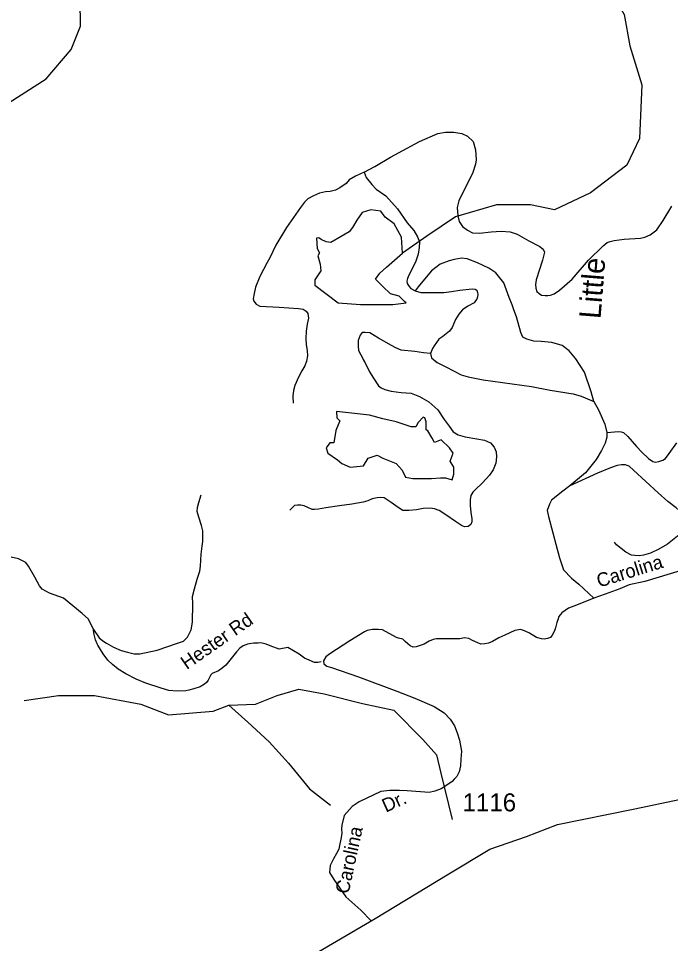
# Model space of a CAD drawing. Extents: x 990631 to 1056237, y 535999 to 585651.
# Drawn here: x 1014010 to 1018534, y 542582 to 549002 of the extents above; entities that cross this region are included whole.
import ezdxf

# ---------------------------------------------------------------- set-up
doc = ezdxf.new("R2010")
doc.units = 0
for name, color, linetype in [('Exist Boundary Political StateLine', 7, 'Continuous'), ('Exist Hydrographic Creek Single Shore', 7, 'Continuous'), ('Exist Hydrographic Creek Single Shore Label', 7, 'Continuous'), ('Exist Hydrographic Pond Over 1500 Sq Ft', 7, 'Continuous'), ('Exist Road Non-System Type 51', 7, 'Continuous'), ('Exist Road Non-System Type 51 Label', 7, 'Continuous'), ('Exist Road Secondary Type 41 Attributed', 7, 'Continuous'), ('Exist Road Secondary Type 51 Label', 7, 'Continuous'), ('Exist Road Secondary Type 51 Number Label', 7, 'Continuous')]:
    doc.layers.add(name, color=color, linetype=linetype)

msp = doc.modelspace()

# ---------------------------------------------------------------- linework, layer by layer
at = {"layer": 'Exist Boundary Political StateLine'}
for points in [[(1017281.6, 543236.7), (1017534.9, 543325.4), (1017750.2, 543407.8), (1018275.8, 543515.5), (1019213, 543712), (1019789.3, 543826), (1019922.3, 543838.7), (1020568.2, 543737.3), (1020878.5, 543692.9), (1021055.8, 543686.6), (1021448.4, 543769), (1021828.4, 543845), (1022271.6, 543788)], [(1015920.2, 542425.5), (1016483.7, 542755), (1016984, 543059.2), (1017281.6, 543236.7)]]:
    msp.add_lwpolyline(points, dxfattribs=at)
at = {"layer": 'Exist Hydrographic Creek Single Shore'}
for points in [[(1018082.9, 550596.4), (1017983.8, 550452), (1017975.5, 550268), (1017983.8, 549954.3), (1018067.4, 549711.8), (1018067.4, 549452.5), (1018046.5, 549281.1), (1018142.7, 549151.4), (1018213.7, 549030.1), (1018251.3, 548812.7), (1018335, 548540.8), (1018318.2, 548168.7), (1018230.4, 547984.6)], [(1013343, 548182.6), (1013372.3, 548203.6), (1013827.2, 548345.4), (1014202.2, 548583.9), (1014375.7, 548787.2), (1014439.4, 548950), (1014437.4, 549133.8), (1014329.8, 549411.7), (1014359.2, 549795.1), (1014542.5, 550213.7)], [(1013343, 548182.6), (1013372.3, 548203.6), (1013827.2, 548345.4), (1014202.2, 548583.9), (1014375.7, 548787.2), (1014439.4, 548950), (1014437.4, 549133.8), (1014329.8, 549411.7), (1014359.2, 549795.1), (1014542.5, 550213.7)], [(1018230.4, 547984.6), (1017979.6, 547792.3), (1017728.8, 547675.2), (1017561.6, 547708.6), (1017327.5, 547708.6), (1017043.3, 547625), (1016842.6, 547491.2), (1016675.4, 547374.1)], [(1014048.2, 544268.7), (1014286.4, 544302.2), (1014537.2, 544302.2), (1014859.1, 544243.7), (1015051.4, 544168.4), (1015360.7, 544193.5), (1015469.4, 544235.3), (1015653.4, 544243.7), (1015803.8, 544302.2), (1015954.3, 544348.2), (1016129.9, 544314.7), (1016397.4, 544247.8), (1016614, 544201.8), (1016814.6, 543996.9), (1016910.7, 543892.4), (1016940, 543763.6), (1017019.4, 543441.6)], [(1015469.4, 544235.3), (1015602.3, 544119), (1015748.7, 543981), (1015882.4, 543834.7), (1016028.7, 543654.8), (1016175, 543541.9)]]:
    msp.add_lwpolyline(points, dxfattribs=at)
at = {"layer": 'Exist Hydrographic Pond Over 1500 Sq Ft'}
for points in [[(1016675.4, 547374.1), (1016667.1, 547484.9), (1016616.9, 547576.9), (1016554.2, 547622.9), (1016524.9, 547664.7), (1016453.9, 547673.1), (1016395.3, 547656.4), (1016357.7, 547602), (1016328.5, 547551.8), (1016303.4, 547522.5), (1016249, 547489.1), (1016178, 547447.3), (1016144.5, 547451.4), (1016111.1, 547468.2), (1016094.4, 547480.7), (1016077.6, 547476.5), (1016081.8, 547405.4), (1016098.6, 547376.2), (1016086, 547355.3), (1016102.7, 547296.7), (1016106.9, 547250.7), (1016065.1, 547188), (1016065.1, 547150.3), (1016228.1, 547029.1), (1016382.8, 547016.5), (1016458, 547016.5), (1016608.5, 547016.5), (1016700.5, 547029.1), (1016688, 547037.4), (1016650.3, 547075.1), (1016591.8, 547091.8), (1016537.5, 547142), (1016487.3, 547192.2), (1016516.6, 547234), (1016562.6, 547275.8)], [(1016215.6, 546273.4), (1016219.8, 546231.6), (1016240.7, 546210.7), (1016211.4, 546143.7), (1016198.9, 546055.9), (1016169.6, 546055.9), (1016144.5, 546022.5), (1016157.1, 545984.8), (1016224, 545938.8), (1016253.2, 545913.7), (1016311.7, 545888.6), (1016403.7, 545897), (1016437.1, 545951.4), (1016499.8, 545972.3), (1016537.5, 545951.4), (1016629.4, 545913.7), (1016671.2, 545867.7), (1016696.3, 545817.6), (1016746.5, 545809.2), (1016805, 545809.2), (1016876.1, 545809.2), (1016938.8, 545813.4), (1016972.2, 545813.4), (1017018.2, 545800.8), (1017030.7, 545838.5), (1017030.7, 545888.6), (1017005.7, 545930.5), (1017026.6, 545984.8), (1017001.5, 546022.5), (1016942.9, 546076.8), (1016897, 546060.1), (1016880.2, 546089.4), (1016851, 546139.6), (1016838.4, 546147.9), (1016838.4, 546202.3), (1016830.1, 546231.6), (1016817.5, 546235.8), (1016784.1, 546198.1), (1016767.4, 546168.8), (1016733.9, 546168.8), (1016629.4, 546202.3), (1016537.5, 546223.2), (1016445.5, 546248.3)]]:
    msp.add_lwpolyline(points, close=True, dxfattribs=at)
at = {"layer": 'Exist Road Non-System Type 51'}
for points in [[(1016409.3, 547936.5), (1016482.7, 547976), (1016590.9, 548040.4), (1016792.7, 548147.8), (1016920.7, 548203.6), (1016972.9, 548214), (1017031.1, 548214), (1017086.7, 548204.1), (1017126.1, 548184.9), (1017164.8, 548147.5), (1017181.1, 548091), (1017186.6, 548020.6), (1017181.6, 547990.7), (1017159.5, 547925.5), (1017080.1, 547766.1), (1017065.1, 547736.6), (1017053.6, 547690.8), (1017059.6, 547632.7), (1017068.4, 547592.3), (1017091.3, 547559.6), (1017124.4, 547532.3), (1017159.8, 547515.2), (1017207.8, 547511.6), (1017290, 547521), (1017358.3, 547526.6), (1017422.3, 547522.5), (1017469.7, 547504.9), (1017552.2, 547458.1), (1017626.9, 547419.5), (1017644.4, 547405), (1017654.1, 547392.6), (1017659.7, 547380.5), (1017645.8, 547324.9), (1017601.2, 547188.2), (1017598.1, 547156.4), (1017599.2, 547130.2), (1017606.6, 547108.1), (1017622.1, 547093.5), (1017639.7, 547083), (1017663.6, 547080.1), (1017683.6, 547079.5), (1017701.7, 547080.9), (1017726, 547090), (1017765, 547116.7), (1017851.5, 547191.9), (1017966, 547324.3), (1018067.3, 547424.9), (1018094.2, 547447.9), (1018116.5, 547455.3), (1018142.6, 547460.3), (1018213, 547470.1), (1018325.2, 547478.3), (1018355.6, 547485.3), (1018394.1, 547500.1), (1018439.2, 547534.6), (1018483.6, 547601.1), (1018542.8, 547699.2)], [(1016409.3, 547936.5), (1016348.3, 547908.5), (1016303.4, 547882), (1016282.7, 547856.6), (1016239.7, 547826.1), (1016209.1, 547811.1), (1016172.8, 547802.4), (1016140.7, 547799.4), (1016098.3, 547790.9), (1016057.7, 547772.1), (1016016.9, 547751.5), (1015994.2, 547728.2), (1015966.9, 547691.1), (1015870.2, 547552.2), (1015796.1, 547428.7), (1015753.1, 547339.9), (1015736.1, 547308.7), (1015684.7, 547210.3), (1015654.2, 547137.2), (1015644.7, 547093.4), (1015637.6, 547055.8), (1015643, 547039.4), (1015660.2, 547018.9), (1015684, 547006), (1015817.6, 546997.7), (1015953.5, 546989.2), (1015985.4, 546983.9), (1016005, 546971.3), (1016018.4, 546954.8), (1016021.4, 546922.8), (1016013.9, 546880.9), (1016006.3, 546831.2), (1016004.5, 546781.3), (1016005, 546737.2), (1016013.9, 546698.9), (1016014.5, 546660.8), (1016009.3, 546622.9), (1016008.2, 546620.1)], [(1016409.3, 547936.5), (1016348.3, 547908.5), (1016303.4, 547882), (1016282.7, 547856.6), (1016239.7, 547826.1), (1016209.1, 547811.1), (1016172.8, 547802.4), (1016140.7, 547799.4), (1016098.3, 547790.9), (1016057.7, 547772.1), (1016016.9, 547751.5), (1015994.2, 547728.2), (1015966.9, 547691.1), (1015870.2, 547552.2), (1015796.1, 547428.7), (1015753.1, 547339.9), (1015736.1, 547308.7), (1015684.7, 547210.3), (1015654.2, 547137.2), (1015644.7, 547093.4), (1015637.6, 547055.8), (1015643, 547039.4), (1015660.2, 547018.9), (1015684, 547006), (1015817.6, 546997.7), (1015953.5, 546989.2), (1015985.4, 546983.9), (1016005, 546971.3), (1016018.4, 546954.8), (1016021.4, 546922.8), (1016013.9, 546880.9), (1016006.3, 546831.2), (1016004.5, 546781.3), (1016005, 546737.2), (1016013.9, 546698.9), (1016014.5, 546660.8), (1016009.3, 546622.9), (1015996.3, 546591.4), (1015975.2, 546556.2), (1015953.7, 546512.8), (1015927.7, 546455.5), (1015918.4, 546419.9), (1015913.3, 546382), (1015915.6, 546331.9)], [(1016409.3, 547936.5), (1016422.2, 547898), (1016460.6, 547850.8), (1016491.4, 547817.8), (1016558, 547771.4), (1016639, 547680.8), (1016707.7, 547584.3), (1016754, 547530.8), (1016778.6, 547487.9), (1016791.5, 547451.4), (1016790.1, 547413.4), (1016782.5, 547365.8), (1016764.8, 547310.3), (1016717.8, 547219.8), (1016708.9, 547198), (1016704.4, 547180.1), (1016705.8, 547162), (1016721, 547141.5), (1016732.7, 547129.1), (1016762, 547112.3)], [(1017890.7, 546620.1), (1017877, 546640.6), (1017830.9, 546696.2), (1017782, 546732), (1017710.8, 546752.4), (1017637, 546760.7), (1017585, 546762.6), (1017537.5, 546776.1), (1017510, 546791.1), (1017495, 546823.6), (1017466.6, 546930.6), (1017448.1, 546979.2), (1017435.2, 547013.7), (1017415.1, 547066.5), (1017378.3, 547167.7), (1017322.7, 547237.6), (1017273.7, 547269.2), (1017194.8, 547305.8), (1017123.8, 547334.3), (1017083.8, 547337.7), (1017033.5, 547329.3), (1016997.3, 547320.4), (1016936.4, 547296.4), (1016876.8, 547250.4), (1016826.9, 547194), (1016783, 547139.5), (1016762, 547112.3)], [(1018003.3, 546344.2), (1017983.4, 546411), (1017938.2, 546548.6), (1017877, 546640.6), (1017830.9, 546696.2), (1017782, 546732), (1017710.8, 546752.4), (1017637, 546760.7), (1017585, 546762.6), (1017537.5, 546776.1), (1017510, 546791.1), (1017495, 546823.6), (1017466.6, 546930.6), (1017448.1, 546979.2), (1017435.2, 547013.7), (1017415.1, 547066.5), (1017378.3, 547167.7), (1017322.7, 547237.6), (1017273.7, 547269.2), (1017194.8, 547305.8), (1017123.8, 547334.3), (1017083.8, 547337.7), (1017033.5, 547329.3), (1016997.3, 547320.4), (1016936.4, 547296.4), (1016876.8, 547250.4), (1016826.9, 547194), (1016783, 547139.5), (1016762, 547112.3)], [(1016762, 547112.3), (1016801.8, 547100.9), (1016883.8, 547100.2), (1016961.9, 547101.5), (1017014.2, 547107.8), (1017072.4, 547115.8), (1017156.8, 547125.1), (1017178.8, 547124.3), (1017190.6, 547115.8), (1017193.9, 547099.8), (1017197.4, 547085.7), (1017194.9, 547069.7), (1017190.4, 547053.8), (1017182.1, 547042.2), (1017171.6, 547028.4), (1017128.8, 547005.9), (1017091.8, 546979.2), (1017064.8, 546949.9), (1017041.7, 546912.8), (1017019.8, 546857.4), (1017000.8, 546832), (1016953.7, 546795.5), (1016927.1, 546776.5), (1016893.5, 546729.5), (1016882.8, 546711.9), (1016869.7, 546676.4)], [(1016869.7, 546676.4), (1016819.8, 546682), (1016760.1, 546690), (1016664.3, 546701.1), (1016628.8, 546716.5), (1016599.3, 546733.5), (1016508.9, 546782.5), (1016448.2, 546820.5), (1016416.3, 546823.6), (1016394.3, 546822.2), (1016379.7, 546804.7), (1016366.3, 546767.2), (1016366.9, 546727.1), (1016369.9, 546697.1), (1016385.2, 546668.6), (1016415.2, 546611.5), (1016445.2, 546550.3), (1016473.7, 546505.3), (1016508, 546452.2), (1016525.6, 546437.6), (1016551.1, 546426.7), (1016596.7, 546415.2), (1016664.6, 546407), (1016734.5, 546400.6), (1016791.6, 546378.7), (1016856.5, 546340.5), (1016918.6, 546286.5), (1016964.5, 546218.9), (1016998.9, 546171.6), (1017025.5, 546132.7), (1017061, 546113.5), (1017108.5, 546098), (1017190.2, 546085.3), (1017243.9, 546075.4), (1017285.3, 546056), (1017310.3, 546027.1), (1017323.3, 545994.8), (1017326.2, 545960.5), (1017322.7, 545916.6), (1017303.1, 545869.4), (1017277.8, 545832.1), (1017230.1, 545779.6), (1017178.3, 545731.4), (1017161.7, 545714), (1017149.1, 545690.4), (1017144.1, 545662.5), (1017144.7, 545622.5), (1017149.1, 545574.2), (1017155.6, 545530), (1017154.8, 545508), (1017148.2, 545490.2), (1017129.8, 545476.7), (1017103.7, 545473.7), (1017084.1, 545482.3), (1017043, 545511.7), (1016974.4, 545558.1), (1016929.3, 545587.6), (1016895.7, 545598.7), (1016867.8, 545603.7), (1016817.8, 545601.3), (1016771.4, 545592.8), (1016717.3, 545586.7), (1016677.3, 545587.9), (1016643.8, 545607.2), (1016595, 545642.8), (1016548, 545674.3), (1016522.2, 545677.3), (1016498, 545676), (1016463.8, 545669.2), (1016433.3, 545654.3), (1016400.9, 545645.3), (1016322.5, 545631.9), (1016238, 545620.6), (1016143.5, 545605.9), (1016091.1, 545595.5), (1016065, 545594.5), (1016047, 545595), (1016017.5, 545608), (1015991.9, 545618.9), (1015970, 545623.6), (1015946, 545624.5), (1015925.9, 545621.1), (1015892.9, 545590.1)], [(1016869.7, 546676.4), (1016819.8, 546682), (1016760.1, 546690), (1016664.3, 546701.1), (1016628.8, 546716.5), (1016599.3, 546733.5), (1016508.9, 546782.5), (1016448.2, 546820.5), (1016416.3, 546823.6), (1016394.3, 546822.2), (1016379.7, 546804.7), (1016366.3, 546767.2), (1016366.9, 546727.1), (1016369.9, 546697.1), (1016385.2, 546668.6), (1016410.7, 546620.1)], [(1016869.7, 546676.4), (1016874.7, 546648.1), (1016909.2, 546620.1)], [(1016869.7, 546676.4), (1016874.7, 546648.1), (1016915.6, 546614.8), (1016974.6, 546584.8), (1017081, 546529.3), (1017130.5, 546515.5), (1017233.9, 546494), (1017570.5, 546448.8), (1017699.8, 546422.5), (1017858.9, 546397.1), (1017914.4, 546381.2), (1017942.2, 546370.4), (1018003.3, 546344.2)], [(1018003.3, 546344.2), (1018035.3, 546287.1), (1018078.1, 546185.6), (1018092.2, 546129.1)], [(1018092.2, 546129.1), (1018093.1, 546097.1), (1018081.7, 546055.5), (1018056.1, 546004.2), (1018018, 545941.6), (1017944.7, 545849.8), (1017835.7, 545759.4)], [(1018092.2, 546129.1), (1018172.6, 546136.5), (1018192.5, 546133.9), (1018208.2, 546129.4), (1018239.2, 546100.2), (1018297.1, 546032.2), (1018335.7, 545993), (1018380.4, 545947.5), (1018411.6, 545928.4), (1018427.5, 545921.9), (1018453.6, 545927), (1018480, 545936), (1018498.4, 545947.5), (1018525.6, 545982.5), (1018578.1, 546056.9)], [(1018630.2, 545576.9), (1018612.3, 545579.5), (1018594.4, 545588), (1018573, 545604.9), (1018514.5, 545650.7), (1018448.4, 545709), (1018277.6, 545866.9), (1018246.5, 545893.9), (1018232.6, 545900.2), (1018220.9, 545904.7), (1018194.7, 545903.6), (1018164.6, 545900.6), (1018118.1, 545884.1), (1018026.7, 545847.2), (1017835.7, 545759.4)], [(1017835.7, 545759.4), (1017786.5, 545721.2), (1017708.2, 545659.7), (1017693.5, 545632.2), (1017677.9, 545586.5), (1017686.5, 545546.3), (1017716.9, 545433.3), (1017738.1, 545354.4), (1017765, 545259.5), (1017792.3, 545174.5), (1017846.6, 545117.6), (1017897.5, 545075.1), (1018001.2, 544979.5)], [(1014530.4, 544761), (1014570.4, 544703.7), (1014595.8, 544682.8), (1014621.3, 544665.9), (1014668.4, 544638.3), (1014721.5, 544616.7), (1014765.3, 544603.2), (1014812.9, 544591.4), (1014852.9, 544592.2), (1014971.8, 544618.2), (1015113.4, 544665.6), (1015155.9, 544680.1), (1015182.9, 544709.2), (1015208.7, 544758.5), (1015216.4, 544812.1), (1015218.8, 544940.1), (1015218.4, 544990.1), (1015230.1, 545043.9), (1015250.5, 545111.3), (1015268.4, 545166.8), (1015273.5, 545200.5), (1015278.2, 545284.4), (1015284.1, 545340.3), (1015289.1, 545372), (1015289.6, 545446.3), (1015278.7, 545482.5), (1015260.7, 545541.3), (1015250.1, 545581.5), (1015251.1, 545607.5), (1015260.2, 545643.3), (1015278.1, 545696.8)], [(1018630.2, 545576.9), (1018639.2, 545546.5), (1018647.7, 545504.1), (1018647.3, 545492.1), (1018632.3, 545462.6), (1018582.4, 545408.4), (1018512.7, 545352.6), (1018453.4, 545318.6), (1018396.4, 545290.5), (1018346.1, 545278.1), (1018315.8, 545273.1), (1018287.8, 545274.1), (1018263.9, 545276.8), (1018224.7, 545298.2), (1018160.3, 545348.3), (1018144.8, 545366.8)], [(1014530.4, 544761), (1014496.7, 544834.3), (1014452, 544871.8), (1014321.5, 544978.2), (1014224.6, 545013.4), (1014173.5, 545041), (1014156.2, 545063.8), (1014124.2, 545124.9), (1014078.7, 545200.4), (1014061.6, 545227), (1014010.3, 545250.8), (1013958.8, 545264.5)], [(1014556.4, 544662), (1014544, 544690.5), (1014538.5, 544708.8), (1014533.5, 544734.9), (1014530.4, 544761)], [(1016109, 544536.6), (1016087, 544531.5), (1016062.9, 544531.5), (1016025.7, 544549.6), (1015993.6, 544562.7), (1015958.4, 544589.8), (1015878.1, 544637), (1015818.6, 544623.9), (1015757.3, 544648), (1015727.7, 544659), (1015699.8, 544665.9), (1015688.1, 544668.4), (1015671.8, 544666.9), (1015643.8, 544665.9), (1015611.7, 544662.9), (1015599.6, 544659.3), (1015587.6, 544655.8), (1015569.2, 544648.4), (1015546.7, 544631), (1015521.7, 544605.9), (1015448.7, 544514.1), (1015424, 544493), (1015397.3, 544474), (1015354.7, 544455.4), (1015348.6, 544451.5), (1015344.3, 544447.6), (1015325.1, 544410.2), (1015314.6, 544392.6), (1015300.2, 544381.1), (1015269.6, 544364.1), (1015227.1, 544349.6), (1015192.7, 544340.7), (1015170.6, 544335.5), (1015110.3, 544333.3), (1015052.6, 544337.3), (1014999.1, 544353.2), (1014894.2, 544388.7), (1014827.1, 544416.9), (1014754.3, 544453.3), (1014701.3, 544487.2), (1014662.3, 544518.4), (1014629.4, 544549.5), (1014596.8, 544592.8), (1014560.8, 544651.9), (1014556.4, 544662)], [(1016706.6, 543642.6), (1016653.3, 543644.4), (1016587.2, 543644.4), (1016525.2, 543636.5), (1016374.6, 543564.2), (1016324.4, 543532), (1016270.2, 543469.7), (1016254.1, 543404.5), (1016251.2, 543376.8), (1016252.4, 543346.6), (1016247, 543306.9), (1016237.5, 543263), (1016232.6, 543237.3), (1016217.6, 543207.8), (1016196.4, 543170.4), (1016172.9, 543123.1), (1016167.7, 543074.9), (1016197.8, 543026.6), (1016282.1, 542904.9), (1016386.5, 542814.4), (1016456, 542738.8)]]:
    msp.add_lwpolyline(points, dxfattribs=at)
at = {"layer": 'Exist Road Secondary Type 41 Attributed'}
for points in [[(1018601, 545169.5), (1018531.7, 545147.3), (1018357.2, 545094.2), (1018248.4, 545071.3), (1018182.7, 545044.3), (1018080.2, 545007.6), (1018001.2, 544979.5), (1017882.2, 544931.1), (1017827, 544909.8), (1017780.7, 544876.9), (1017759.8, 544852.8), (1017754.8, 544835.4), (1017745.5, 544810.8), (1017735.3, 544772.6), (1017728.5, 544751.3), (1017713.2, 544722.4), (1017701.3, 544706.3), (1017680, 544698.6), (1017658, 544695.2), (1017638.4, 544696.1), (1017604.9, 544706.6), (1017555.2, 544736.9), (1017522, 544753), (1017493.1, 544760.7), (1017453.2, 544754.7), (1017384.6, 544722.7), (1017342.8, 544703.4), (1017299.4, 544679.3), (1017272.1, 544666.4), (1017246.3, 544661.6), (1017219, 544660), (1017198.1, 544669.6), (1017159.5, 544685.7), (1017133.8, 544698.6), (1017104.8, 544703.4), (1017072.7, 544697), (1016995.5, 544697), (1016910.2, 544697), (1016887.7, 544692.1), (1016858.8, 544680.9), (1016825, 544660), (1016768.7, 544640.7), (1016747.8, 544639), (1016726.9, 544648.7), (1016712.4, 544661.6), (1016693.1, 544679.3), (1016677.1, 544693.8), (1016646.5, 544701.8), (1016632, 544706.6), (1016535.7, 544758.1), (1016505.9, 544762.4), (1016465.8, 544762.5), (1016429.5, 544754.3), (1016410.2, 544745.1), (1016309.4, 544682.5), (1016169.5, 544593.7), (1016142.3, 544571.6), (1016125.3, 544544.4)], [(1016125.3, 544544.4), (1016129.7, 544522.2), (1016148.9, 544506), (1016181.4, 544496.8), (1016370, 544433.9), (1016635.5, 544332.7), (1016760, 544284.5), (1016893.9, 544226.3), (1016964.7, 544181.9), (1017005.5, 544140.2), (1017034.4, 544093.5), (1017053.1, 544044.2), (1017070, 543993.2), (1017082.8, 543917.6), (1017080.2, 543862.3), (1017076.8, 543815.1), (1017067.5, 543774.4), (1017051.4, 543742.1), (1017033.2, 543723.1), (1017020.1, 543707.1), (1016990.2, 543684.5), (1016942.1, 543656.4), (1016897.9, 543640.3), (1016859.7, 543630.3), (1016706.6, 543642.6)]]:
    msp.add_lwpolyline(points, dxfattribs=at)

# ---------------------------------------------------------------- texts
at = {"layer": 'Exist Hydrographic Creek Single Shore Label'}
msp.add_text('Little', height=150, rotation=85.42438, dxfattribs=at).set_placement((1018048.4, 546913.7))
msp.add_text('Little', height=150, rotation=85.42438, dxfattribs=at).set_placement((1018048.4, 546913.7))
at = {"layer": 'Exist Road Non-System Type 51 Label'}
for s, rotation, p in [('Hester Rd', 34.83559, (1015177.3, 544479.8)), ('Dr.', 24.25343, (1016558.7, 543489.6)), ('Carolina', 77.78644, (1016299.5, 542921.2))]:
    msp.add_text(s, height=95, rotation=rotation, dxfattribs=at).set_placement(p)
at = {"layer": 'Exist Road Secondary Type 51 Label'}
msp.add_text('Carolina', height=95, rotation=17.27956, dxfattribs=at).set_placement((1018038.6, 545051.5))
at = {"layer": 'Exist Road Secondary Type 51 Number Label'}
msp.add_text('1116', height=125, dxfattribs=at).set_placement((1017091.1, 543499.2))

doc.saveas('drawing.dxf')
